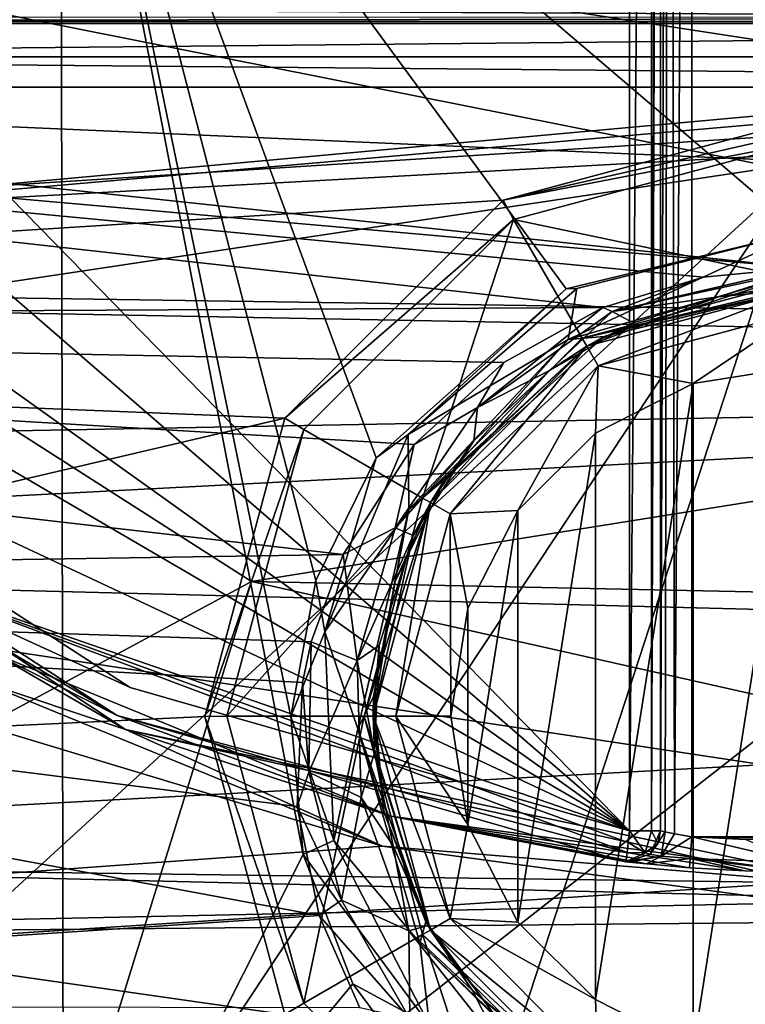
# Model space of a CAD drawing. Extents: x -252 to 252, y -10 to 987.
# Tile 517 of 656: x -112.51 to -110.18, y 889.57 to 892.74. Entities that reach past the tile are written whole.
import ezdxf

# ---------------------------------------------------------------- set-up
doc = ezdxf.new("R2010")
doc.units = 0
doc.header["$LTSCALE"] = 65.185185
for name, color, linetype in [('1763', 7, 'CONTINUOUS'), ('2642', 7, 'CONTINUOUS'), ('2644', 7, 'CONTINUOUS'), ('2646', 7, 'CONTINUOUS'), ('31', 7, 'CONTINUOUS'), ('34', 7, 'CONTINUOUS'), ('35', 7, 'CONTINUOUS'), ('37', 7, 'CONTINUOUS'), ('3719', 7, 'CONTINUOUS'), ('3723', 7, 'CONTINUOUS'), ('3733', 7, 'CONTINUOUS'), ('3746', 7, 'CONTINUOUS'), ('3747', 7, 'CONTINUOUS'), ('3763', 7, 'CONTINUOUS'), ('3766', 7, 'CONTINUOUS'), ('3767', 7, 'CONTINUOUS'), ('3927', 7, 'CONTINUOUS'), ('42', 7, 'CONTINUOUS'), ('430', 7, 'CONTINUOUS'), ('433', 7, 'CONTINUOUS'), ('434', 7, 'CONTINUOUS'), ('448', 7, 'CONTINUOUS'), ('45', 7, 'CONTINUOUS'), ('455', 7, 'CONTINUOUS'), ('500', 7, 'CONTINUOUS'), ('533', 7, 'CONTINUOUS'), ('534', 7, 'CONTINUOUS'), ('587', 7, 'CONTINUOUS'), ('588', 7, 'CONTINUOUS'), ('589', 7, 'CONTINUOUS'), ('590', 7, 'CONTINUOUS'), ('591', 7, 'CONTINUOUS'), ('628', 7, 'CONTINUOUS')]:
    doc.layers.add(name, color=color, linetype=linetype)

msp = doc.modelspace()

# ---------------------------------------------------------------- linework, layer by layer
at = {"layer": '1763', "color": 7, "linetype": 'CONTINUOUS'}
for points in [[(-103.0801, 891.5918, -64.5), (-101.4966, 894.2431, -64.5), (-118.3527, 893.9376, -64.5), (-103.0801, 891.5918, -64.5)], [(-116.7303, 891.3406, -64.5), (-103.0801, 891.5918, -64.5), (-118.3527, 893.9376, -64.5), (-116.7303, 891.3406, -64.5)], [(-104.9373, 889.5621, -64.5), (-103.0801, 891.5918, -64.5), (-116.7303, 891.3406, -64.5), (-104.9373, 889.5621, -64.5)], [(-114.8351, 889.3708, -64.5), (-104.9373, 889.5621, -64.5), (-116.7303, 891.3406, -64.5), (-114.8351, 889.3708, -64.5)]]:
    msp.add_3dface(points, dxfattribs=at)
at = {"layer": '2642', "color": 7, "linetype": 'CONTINUOUS'}
for points in [[(-113.1364, 891.8089, -68.3), (-114.3603, 893.0753, -68.3), (-105.7701, 892.9152, -68.3), (-113.1364, 891.8089, -68.3)], [(-107.0053, 891.6936, -68.3), (-113.1364, 891.8089, -68.3), (-105.7701, 892.9152, -68.3), (-107.0053, 891.6936, -68.3)], [(-111.7665, 890.9333, -68.3), (-113.1364, 891.8089, -68.3), (-107.0053, 891.6936, -68.3), (-111.7665, 890.9333, -68.3)], [(-108.3942, 890.8641, -68.3), (-111.7665, 890.9333, -68.3), (-107.0053, 891.6936, -68.3), (-108.3942, 890.8641, -68.3)], [(-110, 890.5366, -68.3), (-111.7665, 890.9333, -68.3), (-108.3942, 890.8641, -68.3), (-110, 890.5366, -68.3)]]:
    msp.add_3dface(points, dxfattribs=at)
at = {"layer": '2644', "color": 7, "linetype": 'CONTINUOUS'}
msp.add_3dface([(-112.495, 888.5838, -68.4), (-115.2929, 887.3154, -68.5), (-114.2641, 889.5837, -68.4), (-112.495, 888.5838, -68.4)], dxfattribs=at)
at = {"layer": '2646', "color": 7, "linetype": 'CONTINUOUS'}
for points in [[(-113.1364, 891.8089, -68.3), (-111.7665, 890.9333, -68.3), (-114.2641, 889.5837, -68.4), (-113.1364, 891.8089, -68.3)], [(-111.7665, 890.9333, -68.3), (-112.495, 888.5838, -68.4), (-114.2641, 889.5837, -68.4), (-111.7665, 890.9333, -68.3)], [(-111.7665, 890.9333, -68.3), (-110, 890.5366, -68.3), (-112.495, 888.5838, -68.4), (-111.7665, 890.9333, -68.3)], [(-112.495, 888.5838, -68.4), (-110, 890.5366, -68.3), (-110, 889.3118, -68.325), (-112.495, 888.5838, -68.4)]]:
    msp.add_3dface(points, dxfattribs=at)
at = {"layer": '31', "color": 7, "linetype": 'CONTINUOUS'}
for points in [[(-110.0084, 892.2514, 16.2363), (-110.0084, 897.491, 17.3627), (-114.3079, 893.1066, 16.0743), (-110.0084, 892.2514, 16.2363)], [(-114.3111, 888.3126, 14.5959), (-110.0084, 892.2514, 16.2363), (-114.3079, 893.1066, 16.0743), (-114.3111, 888.3126, 14.5959)], [(-113.02, 887.7161, 14.5792), (-110.0084, 892.2514, 16.2363), (-114.3111, 888.3126, 14.5959), (-113.02, 887.7161, 14.5792)], [(-111.6171, 887.3174, 14.5672), (-110.0084, 892.2514, 16.2363), (-113.02, 887.7161, 14.5792), (-111.6171, 887.3174, 14.5672)], [(-110.009, 887.1596, 14.5623), (-110.0084, 892.2514, 16.2363), (-111.6171, 887.3174, 14.5672), (-110.009, 887.1596, 14.5623)]]:
    msp.add_3dface(points, dxfattribs=at)
at = {"layer": '34', "color": 7, "linetype": 'CONTINUOUS'}
for points in [[(-117.0341, 897.2661, 15.2433), (-112.3802, 894.0905, 15.5495), (-117.034, 891.8763, 13.997), (-117.0341, 897.2661, 15.2433)], [(-112.3802, 894.0905, 15.5495), (-112.3708, 888.5176, 13.8799), (-117.034, 891.8763, 13.997), (-112.3802, 894.0905, 15.5495)], [(-112.3802, 894.0905, 15.5495), (-107.6332, 894.0646, 15.5447), (-110, 892.0573, 15.1453), (-112.3802, 894.0905, 15.5495)], [(-112.3708, 888.5176, 13.8799), (-112.3802, 894.0905, 15.5495), (-111.5997, 890.0555, 14.4802), (-112.3708, 888.5176, 13.8799)], [(-111.5997, 890.0555, 14.4802), (-112.3802, 894.0905, 15.5495), (-111.6403, 890.4999, 14.6207), (-111.5997, 890.0555, 14.4802)], [(-111.6403, 890.4999, 14.6207), (-112.3802, 894.0905, 15.5495), (-111.5592, 890.9365, 14.7627), (-111.6403, 890.4999, 14.6207)], [(-111.5592, 890.9365, 14.7627), (-112.3802, 894.0905, 15.5495), (-111.3653, 891.3313, 14.8945), (-111.5592, 890.9365, 14.7627)], [(-111.3653, 891.3313, 14.8945), (-112.3802, 894.0905, 15.5495), (-110.7537, 891.8754, 15.0814), (-111.3653, 891.3313, 14.8945)], [(-110.7537, 891.8754, 15.0814), (-112.3802, 894.0905, 15.5495), (-110, 892.0573, 15.1453), (-110.7537, 891.8754, 15.0814)], [(-117.034, 891.8763, 13.997), (-112.3708, 888.5176, 13.8799), (-116.0761, 890.8402, 13.9671), (-117.034, 891.8763, 13.997)], [(-116.0761, 890.8402, 13.9671), (-112.3708, 888.5176, 13.8799), (-114.9594, 889.8867, 13.9348), (-116.0761, 890.8402, 13.9671)], [(-111.44, 889.6394, 14.3525), (-112.3708, 888.5176, 13.8799), (-111.5997, 890.0555, 14.4802), (-111.44, 889.6394, 14.3525)], [(-112.3708, 888.5176, 13.8799), (-113.8665, 889.1769, 13.9076), (-114.9594, 889.8867, 13.9348), (-112.3708, 888.5176, 13.8799)], [(-111.1757, 889.2841, 14.2463), (-112.3708, 888.5176, 13.8799), (-111.44, 889.6394, 14.3525), (-111.1757, 889.2841, 14.2463)]]:
    msp.add_3dface(points, dxfattribs=at)
at = {"layer": '35', "color": 7, "linetype": 'CONTINUOUS'}
for points in [[(-110.3448, 891.5707, 9.5), (-110, 891.625, 9.5), (-110.3448, 889.4293, 9.5), (-110.3448, 891.5707, 9.5)], [(-110.3448, 889.4293, 9.5), (-110, 891.625, 9.5), (-110, 889.375, 9.5), (-110.3448, 889.4293, 9.5)], [(-110.6597, 891.4111, 9.5), (-110.3448, 891.5707, 9.5), (-110.6597, 889.5889, 9.5), (-110.6597, 891.4111, 9.5)], [(-110.6597, 889.5889, 9.5), (-110.3448, 891.5707, 9.5), (-110.3448, 889.4293, 9.5), (-110.6597, 889.5889, 9.5)], [(-110.9094, 891.162, 9.5), (-110.6597, 891.4111, 9.5), (-110.9094, 889.838, 9.5), (-110.9094, 891.162, 9.5)], [(-110.9094, 889.838, 9.5), (-110.6597, 891.4111, 9.5), (-110.6597, 889.5889, 9.5), (-110.9094, 889.838, 9.5)], [(-111.0698, 890.8479, 9.5), (-110.9094, 891.162, 9.5), (-111.0698, 890.1521, 9.5), (-111.0698, 890.8479, 9.5)], [(-111.0698, 890.1521, 9.5), (-110.9094, 891.162, 9.5), (-110.9094, 889.838, 9.5), (-111.0698, 890.1521, 9.5)], [(-111.125, 890.5, 9.5), (-111.0698, 890.8479, 9.5), (-111.0698, 890.1521, 9.5), (-111.125, 890.5, 9.5)]]:
    msp.add_3dface(points, dxfattribs=at)
at = {"layer": '37', "color": 7, "linetype": 'CONTINUOUS'}
for points in [[(-110, 891.875, 14.9046), (-110.6875, 891.6908, 9.75), (-110.6311, 891.7216, 14.8412), (-110, 891.875, 14.9046)], [(-110, 891.875, 14.9046), (-110, 891.875, 9.75), (-110.6875, 891.6908, 9.75), (-110, 891.875, 14.9046)], [(-110.6311, 891.7216, 14.8412), (-110.6875, 891.6908, 9.75), (-111.1432, 891.264, 14.6553), (-110.6311, 891.7216, 14.8412)], [(-110.6875, 891.6908, 9.75), (-111.1908, 891.1875, 9.75), (-111.1432, 891.264, 14.6553), (-110.6875, 891.6908, 9.75)], [(-111.1432, 891.264, 14.6553), (-111.1908, 891.1875, 9.75), (-111.3055, 890.9316, 14.5242), (-111.1432, 891.264, 14.6553)], [(-111.1908, 891.1875, 9.75), (-111.375, 890.5, 9.75), (-111.3055, 890.9316, 14.5242), (-111.1908, 891.1875, 9.75)], [(-111.3055, 890.9316, 14.5242), (-111.375, 890.5, 9.75), (-111.3735, 890.5638, 14.3829), (-111.3055, 890.9316, 14.5242)], [(-111.3735, 890.5638, 14.3829), (-111.375, 890.5, 9.75), (-111.3394, 890.1893, 14.2432), (-111.3735, 890.5638, 14.3829)], [(-111.375, 890.5, 9.75), (-111.1908, 889.8125, 9.75), (-111.3394, 890.1893, 14.2432), (-111.375, 890.5, 9.75)], [(-111.3394, 890.1893, 14.2432), (-111.1908, 889.8125, 9.75), (-111.2057, 889.8391, 14.116), (-111.3394, 890.1893, 14.2432)], [(-111.2057, 889.8391, 14.116), (-111.1908, 889.8125, 9.75), (-110.9845, 889.5401, 14.0104), (-111.2057, 889.8391, 14.116)], [(-111.1908, 889.8125, 9.75), (-110.6875, 889.3092, 9.75), (-110.9845, 889.5401, 14.0104), (-111.1908, 889.8125, 9.75)]]:
    msp.add_3dface(points, dxfattribs=at)
at = {"layer": '3719', "color": 7, "linetype": 'CONTINUOUS'}
for points in [[(-119.1625, 893.3947, 13.5), (-118.0222, 891.7155, 13.5), (-100.9118, 893.2711, 13.5), (-119.1625, 893.3947, 13.5)], [(-100.9118, 893.2711, 13.5), (-118.0222, 891.7155, 13.5), (-110, 892.4164, 13.5), (-100.9118, 893.2711, 13.5)], [(-110, 892.4164, 13.5), (-118.0222, 891.7155, 13.5), (-110.9562, 892.1607, 13.5), (-110, 892.4164, 13.5)], [(-110.9562, 892.1607, 13.5), (-118.0222, 891.7155, 13.5), (-111.6593, 891.4587, 13.5), (-110.9562, 892.1607, 13.5)], [(-118.0222, 891.7155, 13.5), (-116.7422, 890.2693, 13.5), (-111.6593, 891.4587, 13.5), (-118.0222, 891.7155, 13.5)], [(-111.6593, 891.4587, 13.5), (-116.7422, 890.2693, 13.5), (-111.9164, 890.4996, 13.5), (-111.6593, 891.4587, 13.5)], [(-111.9164, 890.4996, 13.5), (-116.7422, 890.2693, 13.5), (-111.6589, 889.5407, 13.5), (-111.9164, 890.4996, 13.5)], [(-116.7422, 890.2693, 13.5), (-115.3412, 889.0807, 13.5), (-111.6589, 889.5407, 13.5), (-116.7422, 890.2693, 13.5)]]:
    msp.add_3dface(points, dxfattribs=at)
at = {"layer": '3723', "color": 7, "linetype": 'CONTINUOUS'}
for points in [[(-118.0262, 891.7757, 7.4348), (-118.687, 892.7093, 6.3751), (-110.6359, 891.8149, 7.3941), (-118.0262, 891.7757, 7.4348)], [(-118.687, 892.7093, 6.3751), (-115.4522, 892.5243, 6.6016), (-110, 891.9426, 7.2596), (-118.687, 892.7093, 6.3751)], [(-110.3118, 891.9128, 7.2913), (-118.687, 892.7093, 6.3751), (-110, 891.9426, 7.2596), (-110.3118, 891.9128, 7.2913)], [(-110.6359, 891.8149, 7.3941), (-118.687, 892.7093, 6.3751), (-110.3118, 891.9128, 7.2913), (-110.6359, 891.8149, 7.3941)], [(-115.4522, 892.5243, 6.6016), (-101.8594, 891.9283, 7.2749), (-110, 891.9426, 7.2596), (-115.4522, 892.5243, 6.6016)], [(-104.5478, 892.5243, 6.6016), (-101.8594, 891.9283, 7.2749), (-115.4522, 892.5243, 6.6016), (-104.5478, 892.5243, 6.6016)], [(-110.9542, 891.6379, 7.5752), (-118.0262, 891.7757, 7.4348), (-110.6359, 891.8149, 7.3941), (-110.9542, 891.6379, 7.5752)], [(-111.2426, 891.3741, 7.8341), (-118.0262, 891.7757, 7.4348), (-110.9542, 891.6379, 7.5752), (-111.2426, 891.3741, 7.8341)], [(-117.3276, 890.9296, 8.243), (-118.0262, 891.7757, 7.4348), (-111.4718, 891.0205, 8.162), (-117.3276, 890.9296, 8.243)], [(-111.4718, 891.0205, 8.162), (-118.0262, 891.7757, 7.4348), (-111.2426, 891.3741, 7.8341), (-111.4718, 891.0205, 8.162)], [(-111.5739, 890.7397, 8.4078), (-117.3276, 890.9296, 8.243), (-111.4718, 891.0205, 8.162), (-111.5739, 890.7397, 8.4078)], [(-115.9219, 889.57, 9.3108), (-117.3276, 890.9296, 8.243), (-111.5484, 889.8593, 9.1042), (-115.9219, 889.57, 9.3108)], [(-111.5484, 889.8593, 9.1042), (-117.3276, 890.9296, 8.243), (-111.6189, 890.2094, 8.8401), (-111.5484, 889.8593, 9.1042)], [(-111.6189, 890.2094, 8.8401), (-117.3276, 890.9296, 8.243), (-111.6019, 890.609, 8.5181), (-111.6189, 890.2094, 8.8401)], [(-111.6019, 890.609, 8.5181), (-117.3276, 890.9296, 8.243), (-111.5739, 890.7397, 8.4078), (-111.6019, 890.609, 8.5181)], [(-111.4174, 889.5623, 9.3162), (-115.9219, 889.57, 9.3108), (-111.5484, 889.8593, 9.1042), (-111.4174, 889.5623, 9.3162)]]:
    msp.add_3dface(points, dxfattribs=at)
at = {"layer": '3733', "color": 7, "linetype": 'CONTINUOUS'}
for points in [[(-110.2639, 891.8494, 7.4628), (-110, 891.875, 7.4306), (-110.6875, 891.6908, 12.9586), (-110.2639, 891.8494, 7.4628)], [(-110, 891.875, 7.4306), (-110, 891.875, 12.9586), (-110.6875, 891.6908, 12.9586), (-110, 891.875, 7.4306)], [(-110.5383, 891.7653, 7.5673), (-110.2639, 891.8494, 7.4628), (-110.6875, 891.6908, 12.9586), (-110.5383, 891.7653, 7.5673)], [(-110.8075, 891.6129, 7.7514), (-110.5383, 891.7653, 7.5673), (-110.6875, 891.6908, 12.9586), (-110.8075, 891.6129, 7.7514)], [(-111.1908, 891.1875, 12.9586), (-110.8075, 891.6129, 7.7514), (-110.6875, 891.6908, 12.9586), (-111.1908, 891.1875, 12.9586)], [(-111.0514, 891.3861, 8.0147), (-110.8075, 891.6129, 7.7514), (-111.1908, 891.1875, 12.9586), (-111.0514, 891.3861, 8.0147)], [(-111.2457, 891.0821, 8.3479), (-111.0514, 891.3861, 8.0147), (-111.1908, 891.1875, 12.9586), (-111.2457, 891.0821, 8.3479)], [(-111.375, 890.5, 12.9586), (-111.2457, 891.0821, 8.3479), (-111.1908, 891.1875, 12.9586), (-111.375, 890.5, 12.9586)], [(-111.356, 890.728, 8.71), (-111.2457, 891.0821, 8.3479), (-111.375, 890.5, 12.9586), (-111.356, 890.728, 8.71)], [(-111.3701, 890.384, 9.0374), (-111.356, 890.728, 8.71), (-111.375, 890.5, 12.9586), (-111.3701, 890.384, 9.0374)], [(-111.1908, 889.8125, 12.9586), (-111.3701, 890.384, 9.0374), (-111.375, 890.5, 12.9586), (-111.1908, 889.8125, 12.9586)], [(-111.3102, 890.0828, 9.3059), (-111.3701, 890.384, 9.0374), (-111.1908, 889.8125, 12.9586), (-111.3102, 890.0828, 9.3059)], [(-111.1992, 889.8273, 9.5215), (-111.3102, 890.0828, 9.3059), (-111.1908, 889.8125, 12.9586), (-111.1992, 889.8273, 9.5215)], [(-111.055, 889.6181, 9.6897), (-111.1992, 889.8273, 9.5215), (-111.1908, 889.8125, 12.9586), (-111.055, 889.6181, 9.6897)], [(-110.6875, 889.3092, 12.9586), (-111.055, 889.6181, 9.6897), (-111.1908, 889.8125, 12.9586), (-110.6875, 889.3092, 12.9586)], [(-110.722, 889.3298, 9.9103), (-111.055, 889.6181, 9.6897), (-110.6875, 889.3092, 12.9586), (-110.722, 889.3298, 9.9103)]]:
    msp.add_3dface(points, dxfattribs=at)
at = {"layer": '3746', "color": 7, "linetype": 'CONTINUOUS'}
for points in [[(-110, 892.3457, 13.4707), (-110.9229, 892.0984, 13.4707), (-110, 891.9043, 13.0293), (-110, 892.3457, 13.4707)], [(-110.9229, 892.0984, 13.4707), (-111.5984, 891.4228, 13.4707), (-111.2161, 891.2021, 13.0293), (-110.9229, 892.0984, 13.4707)], [(-110.7021, 891.7162, 13.0293), (-110.9229, 892.0984, 13.4707), (-111.2161, 891.2021, 13.0293), (-110.7021, 891.7162, 13.0293)], [(-110, 891.9043, 13.0293), (-110.9229, 892.0984, 13.4707), (-110.7021, 891.7162, 13.0293), (-110, 891.9043, 13.0293)], [(-111.5984, 891.4228, 13.4707), (-111.8457, 890.5, 13.4707), (-111.2161, 891.2021, 13.0293), (-111.5984, 891.4228, 13.4707)], [(-111.2161, 891.2021, 13.0293), (-111.8457, 890.5, 13.4707), (-111.4043, 890.5, 13.0293), (-111.2161, 891.2021, 13.0293)], [(-111.8457, 890.5, 13.4707), (-111.5984, 889.5771, 13.4707), (-111.4043, 890.5, 13.0293), (-111.8457, 890.5, 13.4707)], [(-111.4043, 890.5, 13.0293), (-111.5984, 889.5771, 13.4707), (-111.2161, 889.7978, 13.0293), (-111.4043, 890.5, 13.0293)], [(-111.5984, 889.5771, 13.4707), (-110.9228, 888.9016, 13.4707), (-111.2161, 889.7978, 13.0293), (-111.5984, 889.5771, 13.4707)], [(-111.2161, 889.7978, 13.0293), (-110.9228, 888.9016, 13.4707), (-110.7021, 889.2838, 13.0293), (-111.2161, 889.7978, 13.0293)]]:
    msp.add_3dface(points, dxfattribs=at)
at = {"layer": '3747', "color": 7, "linetype": 'CONTINUOUS'}
for points in [[(-110, 891.9426, 7.2596), (-110, 891.9344, 7.2688), (-110.6054, 891.8018, 7.4112), (-110, 891.9426, 7.2596)], [(-110.3118, 891.9128, 7.2913), (-110, 891.9426, 7.2596), (-110.6054, 891.8018, 7.4112), (-110.3118, 891.9128, 7.2913)], [(-110, 891.9344, 7.2688), (-110.2639, 891.8494, 7.4628), (-110.6054, 891.8018, 7.4112), (-110, 891.9344, 7.2688)], [(-110.2639, 891.8494, 7.4628), (-110, 891.9344, 7.2688), (-110, 891.8925, 7.3386), (-110.2639, 891.8494, 7.4628)], [(-110.6359, 891.8149, 7.3941), (-110.3118, 891.9128, 7.2913), (-110.6054, 891.8018, 7.4112), (-110.6359, 891.8149, 7.3941)], [(-110, 891.875, 7.4306), (-110.2639, 891.8494, 7.4628), (-110, 891.8925, 7.3386), (-110, 891.875, 7.4306)], [(-110.2639, 891.8494, 7.4628), (-110.5383, 891.7653, 7.5673), (-110.6054, 891.8018, 7.4112), (-110.2639, 891.8494, 7.4628)], [(-111.0388, 891.4932, 7.7373), (-110.6359, 891.8149, 7.3941), (-110.6054, 891.8018, 7.4112), (-111.0388, 891.4932, 7.7373)], [(-110.9542, 891.6379, 7.5752), (-110.6359, 891.8149, 7.3941), (-111.0388, 891.4932, 7.7373), (-110.9542, 891.6379, 7.5752)], [(-110.8075, 891.6129, 7.7514), (-111.0388, 891.4932, 7.7373), (-110.6054, 891.8018, 7.4112), (-110.8075, 891.6129, 7.7514)], [(-110.5383, 891.7653, 7.5673), (-110.8075, 891.6129, 7.7514), (-110.6054, 891.8018, 7.4112), (-110.5383, 891.7653, 7.5673)], [(-111.2426, 891.3741, 7.8341), (-110.9542, 891.6379, 7.5752), (-111.0388, 891.4932, 7.7373), (-111.2426, 891.3741, 7.8341)], [(-110.8075, 891.6129, 7.7514), (-111.0514, 891.3861, 8.0147), (-111.0388, 891.4932, 7.7373), (-110.8075, 891.6129, 7.7514)], [(-111.3041, 891.1058, 8.132), (-111.2426, 891.3741, 7.8341), (-111.0388, 891.4932, 7.7373), (-111.3041, 891.1058, 8.132)], [(-111.0514, 891.3861, 8.0147), (-111.3041, 891.1058, 8.132), (-111.0388, 891.4932, 7.7373), (-111.0514, 891.3861, 8.0147)], [(-111.4718, 891.0205, 8.162), (-111.2426, 891.3741, 7.8341), (-111.3041, 891.1058, 8.132), (-111.4718, 891.0205, 8.162)], [(-111.0514, 891.3861, 8.0147), (-111.2457, 891.0821, 8.3479), (-111.3041, 891.1058, 8.132), (-111.0514, 891.3861, 8.0147)], [(-111.4268, 890.68, 8.5441), (-111.4718, 891.0205, 8.162), (-111.3041, 891.1058, 8.132), (-111.4268, 890.68, 8.5441)], [(-111.2457, 891.0821, 8.3479), (-111.4268, 890.68, 8.5441), (-111.3041, 891.1058, 8.132), (-111.2457, 891.0821, 8.3479)], [(-111.2457, 891.0821, 8.3479), (-111.356, 890.728, 8.71), (-111.4268, 890.68, 8.5441), (-111.2457, 891.0821, 8.3479)], [(-111.5739, 890.7397, 8.4078), (-111.4718, 891.0205, 8.162), (-111.4268, 890.68, 8.5441), (-111.5739, 890.7397, 8.4078)], [(-111.6019, 890.609, 8.5181), (-111.5739, 890.7397, 8.4078), (-111.5819, 890.3204, 8.7576), (-111.6019, 890.609, 8.5181)], [(-111.5819, 890.3204, 8.7576), (-111.5739, 890.7397, 8.4078), (-111.4268, 890.68, 8.5441), (-111.5819, 890.3204, 8.7576)], [(-111.356, 890.728, 8.71), (-111.3701, 890.384, 9.0374), (-111.4268, 890.68, 8.5441), (-111.356, 890.728, 8.71)], [(-111.4139, 890.2392, 8.9458), (-111.5819, 890.3204, 8.7576), (-111.4268, 890.68, 8.5441), (-111.4139, 890.2392, 8.9458)], [(-111.3701, 890.384, 9.0374), (-111.4139, 890.2392, 8.9458), (-111.4268, 890.68, 8.5441), (-111.3701, 890.384, 9.0374)], [(-111.6189, 890.2094, 8.8401), (-111.6019, 890.609, 8.5181), (-111.5819, 890.3204, 8.7576), (-111.6189, 890.2094, 8.8401)], [(-111.3701, 890.384, 9.0374), (-111.3102, 890.0828, 9.3059), (-111.4139, 890.2392, 8.9458), (-111.3701, 890.384, 9.0374)], [(-111.6189, 890.2094, 8.8401), (-111.5819, 890.3204, 8.7576), (-111.477, 889.9083, 9.0853), (-111.6189, 890.2094, 8.8401)], [(-111.477, 889.9083, 9.0853), (-111.5819, 890.3204, 8.7576), (-111.4139, 890.2392, 8.9458), (-111.477, 889.9083, 9.0853)], [(-111.2606, 889.81, 9.3131), (-111.477, 889.9083, 9.0853), (-111.4139, 890.2392, 8.9458), (-111.2606, 889.81, 9.3131)], [(-111.3102, 890.0828, 9.3059), (-111.2606, 889.81, 9.3131), (-111.4139, 890.2392, 8.9458), (-111.3102, 890.0828, 9.3059)], [(-111.5484, 889.8593, 9.1042), (-111.6189, 890.2094, 8.8401), (-111.477, 889.9083, 9.0853), (-111.5484, 889.8593, 9.1042)], [(-111.3102, 890.0828, 9.3059), (-111.1992, 889.8273, 9.5215), (-111.2606, 889.81, 9.3131), (-111.3102, 890.0828, 9.3059)], [(-111.5484, 889.8593, 9.1042), (-111.477, 889.9083, 9.0853), (-111.2564, 889.5265, 9.375), (-111.5484, 889.8593, 9.1042)], [(-111.2564, 889.5265, 9.375), (-111.477, 889.9083, 9.0853), (-111.2606, 889.81, 9.3131), (-111.2564, 889.5265, 9.375)], [(-111.4174, 889.5623, 9.3162), (-111.5484, 889.8593, 9.1042), (-111.2564, 889.5265, 9.375), (-111.4174, 889.5623, 9.3162)], [(-111.1992, 889.8273, 9.5215), (-111.055, 889.6181, 9.6897), (-111.2606, 889.81, 9.3131), (-111.1992, 889.8273, 9.5215)], [(-110.9605, 889.4325, 9.6175), (-111.2564, 889.5265, 9.375), (-111.2606, 889.81, 9.3131), (-110.9605, 889.4325, 9.6175)], [(-111.055, 889.6181, 9.6897), (-110.9605, 889.4325, 9.6175), (-111.2606, 889.81, 9.3131), (-111.055, 889.6181, 9.6897)], [(-111.055, 889.6181, 9.6897), (-110.722, 889.3298, 9.9103), (-110.9605, 889.4325, 9.6175), (-111.055, 889.6181, 9.6897)]]:
    msp.add_3dface(points, dxfattribs=at)
at = {"layer": '3763', "color": 7, "linetype": 'CONTINUOUS'}
for points in [[(-110, 892.4164, 13.5), (-110.9562, 892.1607, 13.5), (-110, 892.3782, 13.4924), (-110, 892.4164, 13.5)], [(-110.9562, 892.1607, 13.5), (-110, 892.3457, 13.4707), (-110, 892.3782, 13.4924), (-110.9562, 892.1607, 13.5)], [(-110.9562, 892.1607, 13.5), (-110.9229, 892.0984, 13.4707), (-110, 892.3457, 13.4707), (-110.9562, 892.1607, 13.5)], [(-110.9562, 892.1607, 13.5), (-111.6593, 891.4587, 13.5), (-110.9229, 892.0984, 13.4707), (-110.9562, 892.1607, 13.5)], [(-111.6593, 891.4587, 13.5), (-111.5984, 891.4228, 13.4707), (-110.9229, 892.0984, 13.4707), (-111.6593, 891.4587, 13.5)], [(-111.6593, 891.4587, 13.5), (-111.9164, 890.4996, 13.5), (-111.5984, 891.4228, 13.4707), (-111.6593, 891.4587, 13.5)], [(-111.9164, 890.4996, 13.5), (-111.8457, 890.5, 13.4707), (-111.5984, 891.4228, 13.4707), (-111.9164, 890.4996, 13.5)], [(-111.9164, 890.4996, 13.5), (-111.5984, 889.5771, 13.4707), (-111.8457, 890.5, 13.4707), (-111.9164, 890.4996, 13.5)], [(-111.9164, 890.4996, 13.5), (-111.6589, 889.5407, 13.5), (-111.5984, 889.5771, 13.4707), (-111.9164, 890.4996, 13.5)], [(-111.6589, 889.5407, 13.5), (-110.9228, 888.9016, 13.4707), (-111.5984, 889.5771, 13.4707), (-111.6589, 889.5407, 13.5)]]:
    msp.add_3dface(points, dxfattribs=at)
at = {"layer": '3766', "color": 7, "linetype": 'CONTINUOUS'}
for points in [[(-110, 891.9043, 13.0293), (-110.7021, 891.7162, 13.0293), (-110, 891.8826, 12.9968), (-110, 891.9043, 13.0293)], [(-110.7021, 891.7162, 13.0293), (-110, 891.875, 12.9586), (-110, 891.8826, 12.9968), (-110.7021, 891.7162, 13.0293)], [(-110.6875, 891.6908, 12.9586), (-110, 891.875, 12.9586), (-110.7021, 891.7162, 13.0293), (-110.6875, 891.6908, 12.9586)], [(-110.6875, 891.6908, 12.9586), (-110.7021, 891.7162, 13.0293), (-111.2161, 891.2021, 13.0293), (-110.6875, 891.6908, 12.9586)], [(-111.1908, 891.1875, 12.9586), (-110.6875, 891.6908, 12.9586), (-111.2161, 891.2021, 13.0293), (-111.1908, 891.1875, 12.9586)], [(-111.1908, 891.1875, 12.9586), (-111.2161, 891.2021, 13.0293), (-111.4043, 890.5, 13.0293), (-111.1908, 891.1875, 12.9586)], [(-111.375, 890.5, 12.9586), (-111.1908, 891.1875, 12.9586), (-111.4043, 890.5, 13.0293), (-111.375, 890.5, 12.9586)], [(-111.1908, 889.8125, 12.9586), (-111.375, 890.5, 12.9586), (-111.4043, 890.5, 13.0293), (-111.1908, 889.8125, 12.9586)], [(-111.1908, 889.8125, 12.9586), (-111.4043, 890.5, 13.0293), (-111.2161, 889.7978, 13.0293), (-111.1908, 889.8125, 12.9586)], [(-110.6875, 889.3092, 12.9586), (-111.1908, 889.8125, 12.9586), (-111.2161, 889.7978, 13.0293), (-110.6875, 889.3092, 12.9586)], [(-110.6875, 889.3092, 12.9586), (-111.2161, 889.7978, 13.0293), (-110.7021, 889.2838, 13.0293), (-110.6875, 889.3092, 12.9586)]]:
    msp.add_3dface(points, dxfattribs=at)
at = {"layer": '3767', "color": 7, "linetype": 'CONTINUOUS'}
for points in [[(-115.4522, 892.7873, 6.6716), (-104.5478, 892.7873, 6.6716), (-104.5478, 892.729, 6.5772), (-115.4522, 892.7873, 6.6716)], [(-115.4522, 892.7873, 6.6716), (-104.5478, 892.729, 6.5772), (-115.4522, 892.729, 6.5772), (-115.4522, 892.7873, 6.6716)], [(-115.4522, 892.729, 6.5772), (-104.5478, 892.729, 6.5772), (-115.4522, 892.6218, 6.5487), (-115.4522, 892.729, 6.5772)], [(-104.5478, 892.729, 6.5772), (-104.5478, 892.6218, 6.5487), (-115.4522, 892.6218, 6.5487), (-104.5478, 892.729, 6.5772)], [(-104.5478, 892.5243, 6.6016), (-115.4522, 892.5243, 6.6016), (-115.4522, 892.6218, 6.5487), (-104.5478, 892.5243, 6.6016)], [(-104.5478, 892.6218, 6.5487), (-104.5478, 892.5243, 6.6016), (-115.4522, 892.6218, 6.5487), (-104.5478, 892.6218, 6.5487)]]:
    msp.add_3dface(points, dxfattribs=at)
at = {"layer": '3927', "color": 7, "linetype": 'CONTINUOUS'}
for points in [[(-210, 891.2782, -7.7782), (-210, 894.5), (-110, 893.9616, -3.3992), (-210, 891.2782, -7.7782)], [(-210, 894.5), (-210, 891.2782, 7.7782), (-110, 893.9616, 3.3992), (-210, 894.5)], [(-110, 889.9656, -8.8992), (-210, 891.2782, -7.7782), (-110, 893.9616, -3.3992), (-110, 889.9656, -8.8992)], [(-110, 893.9616, 3.3992), (-210, 891.2782, 7.7782), (-110, 889.9656, 8.8992), (-110, 893.9616, 3.3992)], [(-210, 883.5, -11), (-210, 891.2782, -7.7782), (-110, 883.5, -11), (-210, 883.5, -11)], [(-110, 883.5, -11), (-210, 891.2782, -7.7782), (-110, 889.9656, -8.8992), (-110, 883.5, -11)], [(-210, 891.2782, 7.7782), (-210, 883.5, 11), (-110, 889.9656, 8.8992), (-210, 891.2782, 7.7782)], [(-110, 889.9656, 8.8992), (-210, 883.5, 11), (-110, 883.5, 11), (-110, 889.9656, 8.8992)]]:
    msp.add_3dface(points, dxfattribs=at)
at = {"layer": '42', "color": 7, "linetype": 'CONTINUOUS'}
for points in [[(-110.7537, 891.8754, 15.0814), (-110, 892.0573, 15.1453), (-110.72, 891.8758, 15.0822), (-110.7537, 891.8754, 15.0814)], [(-110, 892.0573, 15.1453), (-110, 891.9257, 15.0556), (-110.7475, 891.7124, 14.9718), (-110, 892.0573, 15.1453)], [(-110.72, 891.8758, 15.0822), (-110, 892.0573, 15.1453), (-110.7475, 891.7124, 14.9718), (-110.72, 891.8758, 15.0822)], [(-110, 891.9257, 15.0556), (-110.6311, 891.7216, 14.8412), (-110.7475, 891.7124, 14.9718), (-110, 891.9257, 15.0556)], [(-110, 891.875, 14.9046), (-110.6311, 891.7216, 14.8412), (-110, 891.9257, 15.0556), (-110, 891.875, 14.9046)], [(-111.3653, 891.3313, 14.8945), (-110.7537, 891.8754, 15.0814), (-111.2618, 891.4064, 14.9194), (-111.3653, 891.3313, 14.8945)], [(-111.2618, 891.4064, 14.9194), (-110.72, 891.8758, 15.0822), (-110.7475, 891.7124, 14.9718), (-111.2618, 891.4064, 14.9194)], [(-111.2618, 891.4064, 14.9194), (-110.7537, 891.8754, 15.0814), (-110.72, 891.8758, 15.0822), (-111.2618, 891.4064, 14.9194)], [(-111.2597, 891.1655, 14.7639), (-111.2618, 891.4064, 14.9194), (-110.7475, 891.7124, 14.9718), (-111.2597, 891.1655, 14.7639)], [(-111.1432, 891.264, 14.6553), (-111.2597, 891.1655, 14.7639), (-110.7475, 891.7124, 14.9718), (-111.1432, 891.264, 14.6553)], [(-110.6311, 891.7216, 14.8412), (-111.1432, 891.264, 14.6553), (-110.7475, 891.7124, 14.9718), (-110.6311, 891.7216, 14.8412)], [(-111.5301, 890.7718, 14.7026), (-111.2618, 891.4064, 14.9194), (-111.2597, 891.1655, 14.7639), (-111.5301, 890.7718, 14.7026)], [(-111.5301, 890.7718, 14.7026), (-111.3653, 891.3313, 14.8945), (-111.2618, 891.4064, 14.9194), (-111.5301, 890.7718, 14.7026)], [(-111.5592, 890.9365, 14.7627), (-111.3653, 891.3313, 14.8945), (-111.5301, 890.7718, 14.7026), (-111.5592, 890.9365, 14.7627)], [(-111.1432, 891.264, 14.6553), (-111.3055, 890.9316, 14.5242), (-111.2597, 891.1655, 14.7639), (-111.1432, 891.264, 14.6553)], [(-111.4242, 890.4602, 14.5025), (-111.5301, 890.7718, 14.7026), (-111.2597, 891.1655, 14.7639), (-111.4242, 890.4602, 14.5025)], [(-111.3735, 890.5638, 14.3829), (-111.4242, 890.4602, 14.5025), (-111.2597, 891.1655, 14.7639), (-111.3735, 890.5638, 14.3829)], [(-111.3055, 890.9316, 14.5242), (-111.3735, 890.5638, 14.3829), (-111.2597, 891.1655, 14.7639), (-111.3055, 890.9316, 14.5242)], [(-111.6403, 890.4999, 14.6207), (-111.5592, 890.9365, 14.7627), (-111.5301, 890.7718, 14.7026), (-111.6403, 890.4999, 14.6207)], [(-111.5016, 890.1001, 14.4781), (-111.6403, 890.4999, 14.6207), (-111.5301, 890.7718, 14.7026), (-111.5016, 890.1001, 14.4781)], [(-111.5016, 890.1001, 14.4781), (-111.5301, 890.7718, 14.7026), (-111.4242, 890.4602, 14.5025), (-111.5016, 890.1001, 14.4781)], [(-111.3735, 890.5638, 14.3829), (-111.3394, 890.1893, 14.2432), (-111.4242, 890.4602, 14.5025), (-111.3735, 890.5638, 14.3829)], [(-111.5997, 890.0555, 14.4802), (-111.6403, 890.4999, 14.6207), (-111.5016, 890.1001, 14.4781), (-111.5997, 890.0555, 14.4802)], [(-111.2243, 889.7716, 14.2561), (-111.5016, 890.1001, 14.4781), (-111.4242, 890.4602, 14.5025), (-111.2243, 889.7716, 14.2561)], [(-111.3394, 890.1893, 14.2432), (-111.2057, 889.8391, 14.116), (-111.4242, 890.4602, 14.5025), (-111.3394, 890.1893, 14.2432)], [(-111.2057, 889.8391, 14.116), (-111.2243, 889.7716, 14.2561), (-111.4242, 890.4602, 14.5025), (-111.2057, 889.8391, 14.116)], [(-111.1939, 889.5063, 14.2846), (-111.5997, 890.0555, 14.4802), (-111.5016, 890.1001, 14.4781), (-111.1939, 889.5063, 14.2846)], [(-111.1939, 889.5063, 14.2846), (-111.5016, 890.1001, 14.4781), (-111.2243, 889.7716, 14.2561), (-111.1939, 889.5063, 14.2846)], [(-111.44, 889.6394, 14.3525), (-111.5997, 890.0555, 14.4802), (-111.1939, 889.5063, 14.2846), (-111.44, 889.6394, 14.3525)], [(-111.2057, 889.8391, 14.116), (-110.9845, 889.5401, 14.0104), (-111.2243, 889.7716, 14.2561), (-111.2057, 889.8391, 14.116)], [(-110.7079, 889.2642, 14.0805), (-111.1939, 889.5063, 14.2846), (-111.2243, 889.7716, 14.2561), (-110.7079, 889.2642, 14.0805)], [(-110.9845, 889.5401, 14.0104), (-110.7079, 889.2642, 14.0805), (-111.2243, 889.7716, 14.2561), (-110.9845, 889.5401, 14.0104)], [(-111.1757, 889.2841, 14.2463), (-111.44, 889.6394, 14.3525), (-111.1939, 889.5063, 14.2846), (-111.1757, 889.2841, 14.2463)]]:
    msp.add_3dface(points, dxfattribs=at)
at = {"layer": '430', "color": 7, "linetype": 'CONTINUOUS'}
for points in [[(-117.4209, 891.9158, -58), (-111.3447, 890.082, -58), (-115.454, 889.7856, -58), (-117.4209, 891.9158, -58)], [(-112.6448, 890.6153, -58), (-111.3447, 890.082, -58), (-117.4209, 891.9158, -58), (-112.6448, 890.6153, -58)], [(-111.3447, 890.082, -58), (-110, 889.9, -58), (-115.454, 889.7856, -58), (-111.3447, 890.082, -58)], [(-110, 889.9, -58), (-104.4264, 889.8904, -58), (-115.454, 889.7856, -58), (-110, 889.9, -58)], [(-104.4264, 889.8904, -58), (-105.9439, 888.7749, -58), (-115.454, 889.7856, -58), (-104.4264, 889.8904, -58)], [(-115.454, 889.7856, -58), (-105.9439, 888.7749, -58), (-114.0353, 888.7621, -58), (-115.454, 889.7856, -58)]]:
    msp.add_3dface(points, dxfattribs=at)
at = {"layer": '433', "color": 7, "linetype": 'CONTINUOUS'}
for points in [[(-110.55, 890.1313, -11), (-117.4329, 897.1677, -11), (-110.55, 898.6721, -11), (-110.55, 890.1313, -11)], [(-116.6537, 895.4164, -11), (-117.4329, 897.1677, -11), (-110.55, 890.1313, -11), (-116.6537, 895.4164, -11)], [(-115.7023, 893.8117, -11), (-116.6537, 895.4164, -11), (-110.55, 890.1313, -11), (-115.7023, 893.8117, -11)], [(-114.7361, 892.5757, -11), (-115.7023, 893.8117, -11), (-110.55, 890.1313, -11), (-114.7361, 892.5757, -11)], [(-113.7869, 891.6483, -11), (-114.7361, 892.5757, -11), (-110.55, 890.1313, -11), (-113.7869, 891.6483, -11)], [(-112.1569, 890.5931, -11), (-113.7869, 891.6483, -11), (-110.55, 890.1313, -11), (-112.1569, 890.5931, -11)]]:
    msp.add_3dface(points, dxfattribs=at)
at = {"layer": '434', "color": 7, "linetype": 'CONTINUOUS'}
for points in [[(-113.8515, 891.5719, -11.1), (-112.1988, 890.5023, -11.1), (-112.5968, 890.7031, -57.9), (-113.8515, 891.5719, -11.1)], [(-112.5968, 890.7031, -57.9), (-112.1988, 890.5023, -11.1), (-111.3183, 890.1786, -57.9), (-112.5968, 890.7031, -57.9)], [(-112.1988, 890.5023, -11.1), (-110.5614, 890.0319, -11.1), (-111.3183, 890.1786, -57.9), (-112.1988, 890.5023, -11.1)], [(-110.5614, 890.0319, -14.9), (-110.5504, 890.0307, -14.9648), (-111.3183, 890.1786, -57.9), (-110.5614, 890.0319, -14.9)], [(-110.5504, 890.0307, -14.9648), (-110.4958, 890.0249, -15.0469), (-111.3183, 890.1786, -57.9), (-110.5504, 890.0307, -14.9648)], [(-110.4958, 890.0249, -15.0469), (-110.3572, 890.0129, -15.1), (-111.3183, 890.1786, -57.9), (-110.4958, 890.0249, -15.0469)], [(-110.3572, 890.0129, -15.1), (-110.1792, 890.0032, -15.1), (-111.3183, 890.1786, -57.9), (-110.3572, 890.0129, -15.1)], [(-110.5614, 890.0319, -11.1), (-110.5614, 890.0319, -14.9), (-111.3183, 890.1786, -57.9), (-110.5614, 890.0319, -11.1)], [(-110.1792, 890.0032, -15.1), (-110, 890, -15.1), (-111.3183, 890.1786, -57.9), (-110.1792, 890.0032, -15.1)], [(-110, 890, -15.1), (-110, 890, -57.9), (-111.3183, 890.1786, -57.9), (-110, 890, -15.1)]]:
    msp.add_3dface(points, dxfattribs=at)
at = {"layer": '448', "color": 7, "linetype": 'CONTINUOUS'}
for points in [[(-115.7084, 892.7347, -6.6518), (-117.1758, 891.9139, -7.4629), (-104.2916, 892.7347, -6.6518), (-115.7084, 892.7347, -6.6518)], [(-104.2916, 892.7347, -6.6518), (-117.1758, 891.9139, -7.4629), (-102.2564, 892.7347, -6.6518), (-104.2916, 892.7347, -6.6518)], [(-102.2564, 892.7347, -6.6518), (-117.1758, 891.9139, -7.4629), (-102.9813, 891.7062, -7.6576), (-102.2564, 892.7347, -6.6518)], [(-104.5039, 892.7509, -6.6351), (-115.7084, 892.7347, -6.6518), (-104.2916, 892.7347, -6.6518), (-104.5039, 892.7509, -6.6351)], [(-115.5238, 892.7471, -6.639), (-115.7084, 892.7347, -6.6518), (-104.5039, 892.7509, -6.6351), (-115.5238, 892.7471, -6.639)], [(-117.1758, 891.9139, -7.4629), (-116.4409, 891.0056, -8.2858), (-102.9813, 891.7062, -7.6576), (-117.1758, 891.9139, -7.4629)], [(-102.9813, 891.7062, -7.6576), (-116.4409, 891.0056, -8.2858), (-103.8539, 890.6832, -8.5608), (-102.9813, 891.7062, -7.6576)], [(-116.4409, 891.0056, -8.2858), (-115.5038, 890.0538, -9.0736), (-103.8539, 890.6832, -8.5608), (-116.4409, 891.0056, -8.2858)], [(-103.8539, 890.6832, -8.5608), (-115.5038, 890.0538, -9.0736), (-104.793, 889.7941, -9.2763), (-103.8539, 890.6832, -8.5608)], [(-115.5038, 890.0538, -9.0736), (-114.4044, 889.1812, -9.7356), (-104.793, 889.7941, -9.2763), (-115.5038, 890.0538, -9.0736)], [(-104.793, 889.7941, -9.2763), (-114.4044, 889.1812, -9.7356), (-105.7647, 889.0676, -9.8177), (-104.793, 889.7941, -9.2763)]]:
    msp.add_3dface(points, dxfattribs=at)
at = {"layer": '45', "color": 7, "linetype": 'CONTINUOUS'}
for points in [[(-110.6875, 891.6908, 9.75), (-110, 891.875, 9.75), (-110.6509, 891.6274, 9.5732), (-110.6875, 891.6908, 9.75)], [(-110, 891.875, 9.75), (-110, 891.8018, 9.5732), (-110.6509, 891.6274, 9.5732), (-110, 891.875, 9.75)], [(-110, 891.8018, 9.5732), (-110.3448, 891.5707, 9.5), (-110.6509, 891.6274, 9.5732), (-110, 891.8018, 9.5732)], [(-110, 891.625, 9.5), (-110.3448, 891.5707, 9.5), (-110, 891.8018, 9.5732), (-110, 891.625, 9.5)], [(-111.1908, 891.1875, 9.75), (-110.6875, 891.6908, 9.75), (-111.1274, 891.1509, 9.5732), (-111.1908, 891.1875, 9.75)], [(-110.6875, 891.6908, 9.75), (-110.6509, 891.6274, 9.5732), (-111.1274, 891.1509, 9.5732), (-110.6875, 891.6908, 9.75)], [(-110.6509, 891.6274, 9.5732), (-110.9094, 891.162, 9.5), (-111.1274, 891.1509, 9.5732), (-110.6509, 891.6274, 9.5732)], [(-110.6597, 891.4111, 9.5), (-110.9094, 891.162, 9.5), (-110.6509, 891.6274, 9.5732), (-110.6597, 891.4111, 9.5)], [(-110.3448, 891.5707, 9.5), (-110.6597, 891.4111, 9.5), (-110.6509, 891.6274, 9.5732), (-110.3448, 891.5707, 9.5)], [(-111.375, 890.5, 9.75), (-111.1908, 891.1875, 9.75), (-111.3018, 890.5, 9.5732), (-111.375, 890.5, 9.75)], [(-111.1908, 891.1875, 9.75), (-111.1274, 891.1509, 9.5732), (-111.3018, 890.5, 9.5732), (-111.1908, 891.1875, 9.75)], [(-111.1274, 891.1509, 9.5732), (-111.125, 890.5, 9.5), (-111.3018, 890.5, 9.5732), (-111.1274, 891.1509, 9.5732)], [(-110.9094, 891.162, 9.5), (-111.0698, 890.8479, 9.5), (-111.1274, 891.1509, 9.5732), (-110.9094, 891.162, 9.5)], [(-111.0698, 890.8479, 9.5), (-111.125, 890.5, 9.5), (-111.1274, 891.1509, 9.5732), (-111.0698, 890.8479, 9.5)], [(-111.375, 890.5, 9.75), (-111.3018, 890.5, 9.5732), (-111.1274, 889.8491, 9.5732), (-111.375, 890.5, 9.75)], [(-111.1908, 889.8125, 9.75), (-111.375, 890.5, 9.75), (-111.1274, 889.8491, 9.5732), (-111.1908, 889.8125, 9.75)], [(-111.3018, 890.5, 9.5732), (-111.0698, 890.1521, 9.5), (-111.1274, 889.8491, 9.5732), (-111.3018, 890.5, 9.5732)], [(-111.125, 890.5, 9.5), (-111.0698, 890.1521, 9.5), (-111.3018, 890.5, 9.5732), (-111.125, 890.5, 9.5)], [(-111.0698, 890.1521, 9.5), (-110.9094, 889.838, 9.5), (-111.1274, 889.8491, 9.5732), (-111.0698, 890.1521, 9.5)], [(-111.1908, 889.8125, 9.75), (-111.1274, 889.8491, 9.5732), (-110.6509, 889.3726, 9.5732), (-111.1908, 889.8125, 9.75)], [(-111.1274, 889.8491, 9.5732), (-110.6597, 889.5889, 9.5), (-110.6509, 889.3726, 9.5732), (-111.1274, 889.8491, 9.5732)], [(-110.9094, 889.838, 9.5), (-110.6597, 889.5889, 9.5), (-111.1274, 889.8491, 9.5732), (-110.9094, 889.838, 9.5)], [(-110.6875, 889.3092, 9.75), (-111.1908, 889.8125, 9.75), (-110.6509, 889.3726, 9.5732), (-110.6875, 889.3092, 9.75)], [(-110.6597, 889.5889, 9.5), (-110.3448, 889.4293, 9.5), (-110.6509, 889.3726, 9.5732), (-110.6597, 889.5889, 9.5)]]:
    msp.add_3dface(points, dxfattribs=at)
at = {"layer": '455', "color": 7, "linetype": 'CONTINUOUS'}
for points in [[(-109.65, 890.1126, -15), (-110.35, 898.6721, -15), (-109.65, 898.6721, -15), (-109.65, 890.1126, -15)], [(-110.35, 890.1126, -15), (-110.35, 898.6721, -15), (-109.65, 890.1126, -15), (-110.35, 890.1126, -15)], [(-109.8244, 890.1032, -15), (-110.35, 890.1126, -15), (-109.65, 890.1126, -15), (-109.8244, 890.1032, -15)], [(-110.1756, 890.1032, -15), (-110.35, 890.1126, -15), (-109.8244, 890.1032, -15), (-110.1756, 890.1032, -15)]]:
    msp.add_3dface(points, dxfattribs=at)
at = {"layer": '500', "color": 7, "linetype": 'CONTINUOUS'}
for points in [[(-110.45, 890.1313, -14.9), (-110.45, 890.1313, -11.1), (-110.45, 898.6721, -11.1), (-110.45, 890.1313, -14.9)], [(-110.45, 898.6721, -14.9), (-110.45, 890.1313, -14.9), (-110.45, 898.6721, -11.1), (-110.45, 898.6721, -14.9)]]:
    msp.add_3dface(points, dxfattribs=at)
at = {"layer": '533', "color": 7, "linetype": 'CONTINUOUS'}
for points in [[(-110.45, 890.1313, -14.9), (-110.45, 898.6721, -14.9), (-110.4207, 898.6721, -14.9707), (-110.45, 890.1313, -14.9)], [(-110.45, 890.1313, -14.9), (-110.4207, 898.6721, -14.9707), (-110.4352, 890.128, -14.9523), (-110.45, 890.1313, -14.9)], [(-110.4352, 890.128, -14.9523), (-110.4207, 898.6721, -14.9707), (-110.4053, 890.1219, -14.9833), (-110.4352, 890.128, -14.9523)], [(-110.4207, 898.6721, -14.9707), (-110.35, 898.6721, -15), (-110.4053, 890.1219, -14.9833), (-110.4207, 898.6721, -14.9707)], [(-110.35, 898.6721, -15), (-110.35, 890.1126, -15), (-110.4053, 890.1219, -14.9833), (-110.35, 898.6721, -15)]]:
    msp.add_3dface(points, dxfattribs=at)
at = {"layer": '534', "color": 7, "linetype": 'CONTINUOUS'}
for points in [[(-110.4794, 890.1313, -11.0292), (-110.55, 890.1313, -11), (-110.4786, 898.6721, -11.03), (-110.4794, 890.1313, -11.0292)], [(-110.55, 890.1313, -11), (-110.55, 898.6721, -11), (-110.4786, 898.6721, -11.03), (-110.55, 890.1313, -11)], [(-110.45, 898.6721, -11.1), (-110.45, 890.1313, -11.1), (-110.4794, 890.1313, -11.0292), (-110.45, 898.6721, -11.1)], [(-110.45, 898.6721, -11.1), (-110.4794, 890.1313, -11.0292), (-110.4572, 898.6721, -11.0626), (-110.45, 898.6721, -11.1)], [(-110.4572, 898.6721, -11.0626), (-110.4794, 890.1313, -11.0292), (-110.4786, 898.6721, -11.03), (-110.4572, 898.6721, -11.0626)]]:
    msp.add_3dface(points, dxfattribs=at)
at = {"layer": '587', "color": 7, "linetype": 'CONTINUOUS'}
for points in [[(-110.35, 890.1126, -15), (-110, 890.0293, -15.0293), (-110.3551, 890.0421, -15.0293), (-110.35, 890.1126, -15)], [(-110.35, 890.1126, -15), (-110.1756, 890.1032, -15), (-110, 890.0293, -15.0293), (-110.35, 890.1126, -15)], [(-110.1792, 890.0032, -15.1), (-110.3572, 890.0129, -15.1), (-110.3551, 890.0421, -15.0293), (-110.1792, 890.0032, -15.1)], [(-110, 890, -15.1), (-110.1792, 890.0032, -15.1), (-110.3551, 890.0421, -15.0293), (-110, 890, -15.1)], [(-110, 890.0293, -15.0293), (-110, 890, -15.1), (-110.3551, 890.0421, -15.0293), (-110, 890.0293, -15.0293)]]:
    msp.add_3dface(points, dxfattribs=at)
at = {"layer": '588', "color": 7, "linetype": 'CONTINUOUS'}
for points in [[(-110.45, 890.1313, -14.9), (-110.4352, 890.128, -14.9523), (-110.4834, 890.0567, -14.9), (-110.45, 890.1313, -14.9)], [(-110.4834, 890.0567, -14.9), (-110.4352, 890.128, -14.9523), (-110.4479, 890.0505, -14.9908), (-110.4834, 890.0567, -14.9)], [(-110.4352, 890.128, -14.9523), (-110.4053, 890.1219, -14.9833), (-110.4479, 890.0505, -14.9908), (-110.4352, 890.128, -14.9523)], [(-110.4053, 890.1219, -14.9833), (-110.35, 890.1126, -15), (-110.4479, 890.0505, -14.9908), (-110.4053, 890.1219, -14.9833)], [(-110.35, 890.1126, -15), (-110.3551, 890.0421, -15.0293), (-110.4479, 890.0505, -14.9908), (-110.35, 890.1126, -15)], [(-110.5614, 890.0319, -14.9), (-110.4834, 890.0567, -14.9), (-110.4479, 890.0505, -14.9908), (-110.5614, 890.0319, -14.9)], [(-110.5504, 890.0307, -14.9648), (-110.5614, 890.0319, -14.9), (-110.4479, 890.0505, -14.9908), (-110.5504, 890.0307, -14.9648)], [(-110.4958, 890.0249, -15.0469), (-110.5504, 890.0307, -14.9648), (-110.4479, 890.0505, -14.9908), (-110.4958, 890.0249, -15.0469)], [(-110.3551, 890.0421, -15.0293), (-110.4958, 890.0249, -15.0469), (-110.4479, 890.0505, -14.9908), (-110.3551, 890.0421, -15.0293)], [(-110.3572, 890.0129, -15.1), (-110.4958, 890.0249, -15.0469), (-110.3551, 890.0421, -15.0293), (-110.3572, 890.0129, -15.1)]]:
    msp.add_3dface(points, dxfattribs=at)
at = {"layer": '589', "color": 7, "linetype": 'CONTINUOUS'}
for points in [[(-110.45, 890.1313, -11.1), (-110.4834, 890.0567, -14.9), (-110.4584, 890.0911, -11.1), (-110.45, 890.1313, -11.1)], [(-110.45, 890.1313, -11.1), (-110.45, 890.1313, -14.9), (-110.4834, 890.0567, -14.9), (-110.45, 890.1313, -11.1)], [(-110.4584, 890.0911, -11.1), (-110.4834, 890.0567, -14.9), (-110.4831, 890.057, -11.1), (-110.4584, 890.0911, -11.1)], [(-110.4831, 890.057, -11.1), (-110.4834, 890.0567, -14.9), (-110.5614, 890.0319, -11.1), (-110.4831, 890.057, -11.1)], [(-110.4834, 890.0567, -14.9), (-110.5614, 890.0319, -14.9), (-110.5614, 890.0319, -11.1), (-110.4834, 890.0567, -14.9)]]:
    msp.add_3dface(points, dxfattribs=at)
at = {"layer": '590', "color": 7, "linetype": 'CONTINUOUS'}
for points in [[(-110.554, 890.0941, -11.0073), (-110.55, 890.1313, -11), (-110.4999, 890.0609, -11.0497), (-110.554, 890.0941, -11.0073)], [(-110.55, 890.1313, -11), (-110.4794, 890.1313, -11.0292), (-110.4999, 890.0609, -11.0497), (-110.55, 890.1313, -11)], [(-110.4794, 890.1313, -11.0292), (-110.4584, 890.0911, -11.1), (-110.4999, 890.0609, -11.0497), (-110.4794, 890.1313, -11.0292)], [(-110.4794, 890.1313, -11.0292), (-110.45, 890.1313, -11.1), (-110.4584, 890.0911, -11.1), (-110.4794, 890.1313, -11.0292)], [(-110.5576, 890.0623, -11.0281), (-110.554, 890.0941, -11.0073), (-110.4999, 890.0609, -11.0497), (-110.5576, 890.0623, -11.0281)], [(-110.5614, 890.0319, -11.1), (-110.5576, 890.0623, -11.0281), (-110.4999, 890.0609, -11.0497), (-110.5614, 890.0319, -11.1)], [(-110.4831, 890.057, -11.1), (-110.5614, 890.0319, -11.1), (-110.4999, 890.0609, -11.0497), (-110.4831, 890.057, -11.1)], [(-110.4584, 890.0911, -11.1), (-110.4831, 890.057, -11.1), (-110.4999, 890.0609, -11.0497), (-110.4584, 890.0911, -11.1)]]:
    msp.add_3dface(points, dxfattribs=at)
at = {"layer": '591', "color": 7, "linetype": 'CONTINUOUS'}
for points in [[(-113.7869, 891.6483, -11), (-112.1569, 890.5931, -11), (-113.002, 890.9782, -11.0293), (-113.7869, 891.6483, -11)], [(-112.1988, 890.5023, -11.1), (-113.8515, 891.5719, -11.1), (-113.002, 890.9782, -11.0293), (-112.1988, 890.5023, -11.1)], [(-110.554, 890.0941, -11.0073), (-110.5576, 890.0623, -11.0281), (-113.002, 890.9782, -11.0293), (-110.554, 890.0941, -11.0073)], [(-112.1569, 890.5931, -11), (-110.55, 890.1313, -11), (-113.002, 890.9782, -11.0293), (-112.1569, 890.5931, -11)], [(-110.5576, 890.0623, -11.0281), (-112.1988, 890.5023, -11.1), (-113.002, 890.9782, -11.0293), (-110.5576, 890.0623, -11.0281)], [(-110.55, 890.1313, -11), (-110.554, 890.0941, -11.0073), (-113.002, 890.9782, -11.0293), (-110.55, 890.1313, -11)], [(-110.5614, 890.0319, -11.1), (-112.1988, 890.5023, -11.1), (-110.5576, 890.0623, -11.0281), (-110.5614, 890.0319, -11.1)]]:
    msp.add_3dface(points, dxfattribs=at)
at = {"layer": '628', "color": 7, "linetype": 'CONTINUOUS'}
for points in [[(-112.6448, 890.6153, -58), (-114.038, 891.695, -57.9707), (-112.1718, 890.4577, -57.9707), (-112.6448, 890.6153, -58)], [(-114.038, 891.695, -57.9707), (-112.5968, 890.7031, -57.9), (-112.1718, 890.4577, -57.9707), (-114.038, 891.695, -57.9707)], [(-112.5968, 890.7031, -57.9), (-111.3183, 890.1786, -57.9), (-112.1718, 890.4577, -57.9707), (-112.5968, 890.7031, -57.9)], [(-111.3447, 890.082, -58), (-112.6448, 890.6153, -58), (-112.1718, 890.4577, -57.9707), (-111.3447, 890.082, -58)], [(-110, 889.9707, -57.9707), (-111.3447, 890.082, -58), (-112.1718, 890.4577, -57.9707), (-110, 889.9707, -57.9707)], [(-110, 890, -57.9), (-110, 889.9707, -57.9707), (-112.1718, 890.4577, -57.9707), (-110, 890, -57.9)], [(-111.3183, 890.1786, -57.9), (-110, 890, -57.9), (-112.1718, 890.4577, -57.9707), (-111.3183, 890.1786, -57.9)], [(-110, 889.9, -58), (-111.3447, 890.082, -58), (-110, 889.9707, -57.9707), (-110, 889.9, -58)]]:
    msp.add_3dface(points, dxfattribs=at)

doc.saveas('drawing.dxf')
